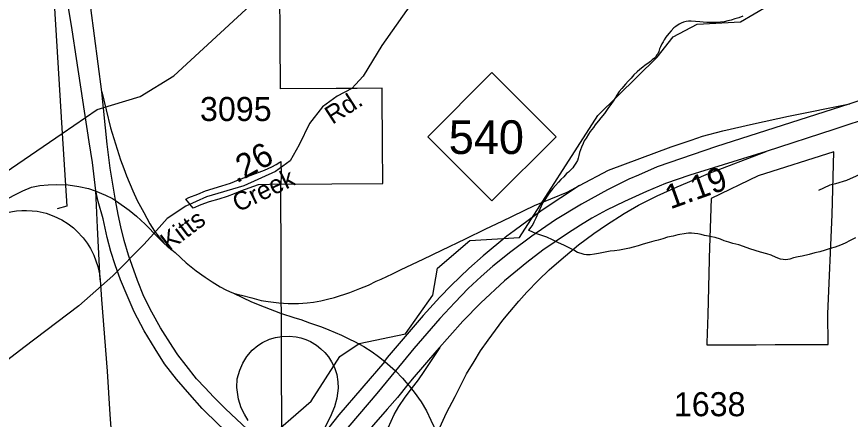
# Model space of a CAD drawing. Extents: x 2001466 to 2224147, y 644118 to 847247.
# Drawn here: x 2040042 to 2044369, y 766371 to 768463 of the extents above; entities that cross this region are included whole.
import ezdxf

# ---------------------------------------------------------------- set-up
doc = ezdxf.new("R2010")
doc.units = 0
for name, color, linetype in [('Exist Boundary Land Use Park Urban', 7, 'Continuous'), ('Exist Boundary Political City Limit New', 7, 'Continuous'), ('Exist Boundary Political City Limit New Hole', 7, 'Continuous'), ('Exist Hydrographic Creek Single Shore', 7, 'Continuous'), ('Exist Hydrographic Misc Water Feature', 7, 'Continuous'), ('Exist Road Non-System Type 51', 7, 'Continuous'), ('Exist Road Primary NC Service Mileage Hundredths English Label', 7, 'Continuous'), ('Exist Road Primary NC Shield CELL', 7, 'Continuous'), ('Exist Road Primary NC Shield Number Label', 7, 'Continuous'), ('Exist Road Primary NC UnDivided 4 Lane Attributed', 7, 'Continuous'), ('Exist Road Secondary Mileage Hundredths English Label', 7, 'Continuous'), ('Exist Road Secondary Type 51 Attributed', 7, 'Continuous'), ('Exist Road Secondary Type 51 Label', 7, 'Continuous'), ('Exist Road Secondary Type 51 Number Label', 7, 'Continuous'), ('Map Preparation Boundary City Limit Buffer Line', 7, 'Continuous'), ('Prop Road Primary Interstate Projected', 7, 'Continuous')]:
    doc.layers.add(name, color=color, linetype=linetype)

msp = doc.modelspace()

# ---------------------------------------------------------------- linework, layer by layer
at = {"layer": 'Exist Boundary Land Use Park Urban'}
for points in [[(2038745.8, 770059.5), (2038807.9, 769105.9), (2040208.9, 768988.5), (2040278.1, 767856.6)], [(2040278.1, 767856.6), (2040301.3, 767478.1), (2040252.5, 767465.2)]]:
    msp.add_lwpolyline(points, dxfattribs=at)
at = {"layer": 'Exist Boundary Political City Limit New'}
msp.add_lwpolyline([(2041413.2, 767593), (2041295.2, 767589.6), (2041203.4, 767556), (2041171.4, 767542.2), (2041134.9, 767528.9), (2041091.2, 767514.7), (2041040.9, 767500.7), (2040997.5, 767484.7), (2040957.1, 767468), (2040920.2, 767515.6), (2040935, 767523.9), (2040981.2, 767541.6), (2041022.5, 767557.9), (2041107.1, 767583.8), (2041150.8, 767598.7), (2041192.2, 767615.2), (2041328.1, 767664.8), (2041366.8, 767682.1), (2041387.8, 767694.5), (2041406.8, 767706.8), (2041412.6, 767711.2), (2041415.2, 767641.1), (2041413.2, 767593)], dxfattribs=at)
at = {"layer": 'Exist Boundary Political City Limit New Hole'}
msp.add_lwpolyline([(2044252.9, 766918.6), (2044274.1, 767435.1), (2044282.9, 767761.5), (2043891.2, 767636), (2043645.9, 767517.6), (2043637.1, 767210.1), (2043636.9, 767199.2), (2043629, 766913.4), (2043624.9, 766769.2), (2043624.2, 766757.7), (2043881, 766758.2), (2043979.2, 766759.8), (2044254.1, 766760.1), (2044252.9, 766918.6)], dxfattribs=at)
at = {"layer": 'Exist Hydrographic Creek Single Shore'}
msp.add_lwpolyline([(2040398.6, 765206.4), (2040538.1, 765337.2), (2041012.2, 766078.8), (2041320.1, 766246.4), (2041570.1, 766464.4), (2041719.2, 766697.6), (2041819, 766764.5), (2042060.2, 766815.3), (2042202.1, 767015.9), (2042226.1, 767156.4), (2042393.2, 767300.7), (2042651.1, 767315), (2043058.2, 767949.8), (2043366.2, 768251.9), (2043449.2, 768358.5), (2043574.1, 768424.9), (2043799, 768436.7), (2043940.1, 768519.1), (2044148, 768744.5), (2044364.1, 769068.2)], dxfattribs=at)
at = {"layer": 'Exist Hydrographic Misc Water Feature'}
for points in [[(2040278.1, 767856.6), (2040459.1, 767980.1), (2040683, 768047.6), (2040858.2, 768155.6), (2041341.1, 768605.1), (2041524.2, 768873.6), (2041615.2, 768963.7)], [(2043810.5, 768465.1), (2043790.6, 768457.1), (2043768.7, 768451.1), (2043750.8, 768445), (2043732.8, 768441), (2043714.7, 768436.9), (2043694.6, 768434.9), (2043670.7, 768432.9), (2043646.7, 768432.8), (2043624.7, 768432.8), (2043604.6, 768434.8), (2043588.6, 768436.8), (2043564.6, 768438.7), (2043542.7, 768440.6), (2043528.8, 768440.6), (2043516.7, 768438.6), (2043502.7, 768434.6), (2043490.8, 768428.6), (2043480.8, 768424.6), (2043462.7, 768412.5), (2043452.7, 768404.5), (2043438.9, 768390.4), (2043426.9, 768376.4), (2043410.9, 768356.5), (2043402.9, 768342.4), (2043396.9, 768332.4), (2043391, 768322.4), (2043383, 768306.4), (2043379.1, 768296.4), (2043375, 768282.4), (2043369, 768270.4), (2043363.1, 768262.3), (2043357.1, 768252.3), (2043353, 768248.3), (2043341.1, 768238.3), (2043331.1, 768230.3), (2043317.1, 768220.2), (2043303.2, 768210.3), (2043291.3, 768200.2), (2043277.2, 768188.2), (2043263.2, 768176.2), (2043245.2, 768160.1), (2043231.4, 768144.1), (2043215.4, 768128.1), (2043201.3, 768112.1), (2043183.5, 768090), (2043169.5, 768074), (2043157.4, 768056), (2043149.4, 768044), (2043137.5, 768024), (2043125.6, 768006), (2043113.5, 767992), (2043103.7, 767975.9), (2043093.6, 767959.9)], [(2043093.6, 767959.9), (2043073.8, 767937.9), (2043061.7, 767921.8), (2043051.8, 767909.8), (2043043.8, 767901.8), (2043035.8, 767887.8), (2043017.8, 767865.8), (2043009.8, 767851.8), (2042997.9, 767831.8), (2042988, 767817.7), (2042981.9, 767803.7), (2042973.9, 767785.7), (2042967.9, 767771.7), (2042964, 767757.7), (2042960.2, 767741.7), (2042956.1, 767727.7), (2042952.2, 767715.6), (2042944.2, 767701.6), (2042934.3, 767685.6), (2042928.2, 767677.6), (2042916.3, 767665.6), (2042906.2, 767655.6), (2042896.2, 767647.6), (2042882.2, 767631.6), (2042866.4, 767617.5), (2042854.3, 767603.5), (2042838.4, 767585.5), (2042824.4, 767569.5), (2042810.5, 767553.4), (2042798.6, 767535.4), (2042782.6, 767511.4), (2042774.6, 767499.4), (2042764.5, 767479.3), (2042756.5, 767463.3), (2042748.5, 767443.3), (2042736.6, 767415.3), (2042726.8, 767395.3), (2042720.7, 767383.3), (2042710.8, 767369.2), (2042698.9, 767353.2)], [(2037119, 767920.5), (2037242.1, 767881.8), (2037476.2, 767880.3), (2037626.1, 767808.3), (2037818.1, 767673.2), (2038126, 767558.6), (2039118.1, 767443.2), (2039235.2, 767486.7), (2039385.1, 767477.1), (2039485.1, 767425.8), (2039684, 767451.3), (2040278.1, 767856.6)], [(2042741, 767335.3), (2042725, 767341.3), (2042698.9, 767353.2)], [(2044396.5, 767314.4), (2044368.7, 767300.3), (2044342.8, 767286.3), (2044318.8, 767276.3), (2044290.7, 767266.2), (2044264.7, 767258.1), (2044238.9, 767250.1), (2044210.8, 767242), (2044184.9, 767236.1), (2044154.8, 767228), (2044118.9, 767217.9), (2044098.8, 767215.9), (2044074.8, 767209.9), (2044054.9, 767203.8), (2044035, 767199.7), (2044020.9, 767201.7), (2044006.9, 767203.7), (2043984.8, 767211.6), (2043958.8, 767223.6), (2043934.8, 767231.5), (2043902.8, 767239.5), (2043874.9, 767247.5), (2043846.8, 767257.4), (2043814.8, 767269.3), (2043790.8, 767277.3), (2043758.8, 767285.2), (2043738.9, 767291.2), (2043714.7, 767299.2), (2043694.6, 767307.1), (2043666.8, 767315), (2043648.7, 767319), (2043632.7, 767322.9), (2043612.8, 767326.9), (2043594.8, 767330.9), (2043576.7, 767334.9), (2043560.8, 767336.8), (2043544.8, 767338.8), (2043528.8, 767338.8), (2043516.7, 767336.8), (2043472.8, 767328.7), (2043448.8, 767322.6), (2043420.7, 767316.6), (2043394.9, 767308.5), (2043370.9, 767302.5), (2043348.9, 767296.4), (2043324.9, 767290.4), (2043293, 767280.3), (2043266.9, 767272.3), (2043240.9, 767266.2), (2043223, 767260.2), (2043197, 767254.2), (2043170.9, 767250.1), (2043144.9, 767246.1), (2043123, 767244), (2043087.1, 767237.9), (2043061, 767231.9), (2043040.9, 767229.9), (2043019, 767225.8), (2042998.9, 767225.8), (2042987, 767227.8), (2042971, 767231.7), (2042953, 767237.7), (2042933.1, 767249.7), (2042908.9, 767261.6), (2042881, 767275.6), (2042855, 767287.6), (2042822.8, 767303.5), (2042792.8, 767317.5), (2042762.9, 767327.4), (2042741, 767335.3)]]:
    msp.add_lwpolyline(points, dxfattribs=at)
at = {"layer": 'Exist Road Non-System Type 51'}
for points in [[(2044478.3, 770032.9), (2044302.9, 769987.9), (2044190.2, 769936.3), (2044119.4, 769865.5), (2043961.7, 769742.3), (2043852.3, 769673), (2043778.2, 769647.2), (2043673.6, 769639.2), (2043470.9, 769639.2), (2043372.7, 769648.9), (2043250.4, 769666.6), (2043173.2, 769672.2), (2043086.3, 769622.3), (2043009, 769530.5), (2042869, 769310.7), (2042759.6, 769146.4), (2042672.7, 769067.5), (2042561.6, 769001.5), (2042444.2, 768925.8), (2042275.2, 768752.7), (2042066, 768495), (2041937.2, 768313.8), (2041840.7, 768154.4), (2041799.9, 768110.2)], [(2044435.3, 767652.1), (2044429.2, 767648.5), (2044399, 767635.1), (2044348.5, 767612.2), (2044292.1, 767595.3), (2044262, 767587.9), (2044229.7, 767572.6), (2044203.4, 767559.1)], [(2040752.9, 767336.3), (2040701.3, 767279.9), (2040540.4, 767116.5), (2040363.4, 766960.3), (2040078.6, 766744.5), (2039974, 766663.1), (2039859.7, 766624.5), (2039748.7, 766606.8), (2039600.6, 766584.2), (2039376.9, 766568.1), (2039259.5, 766553.6)]]:
    msp.add_lwpolyline(points, dxfattribs=at)
at = {"layer": 'Exist Road Primary NC Shield CELL'}
msp.add_lwpolyline([(2042175.2, 767839.3), (2042508.2, 768172.3), (2042841.2, 767839.3), (2042508.2, 767506.3)], close=True, dxfattribs=at)
at = {"layer": 'Exist Road Primary NC UnDivided 4 Lane Attributed'}
for points in [[(2045849.8, 768387.1), (2045538.1, 768280), (2045261.7, 768187), (2045130.4, 768148.7), (2044493.6, 767945.4), (2044284, 767876), (2043932.3, 767762.7)], [(2045564.9, 768394.1), (2045498.2, 768374.7), (2045359.8, 768332.5), (2045308.8, 768316.8), (2044968.9, 768210.4), (2044634.8, 768098), (2044367.3, 768010.2)], [(2044367.3, 768010.2), (2043669.8, 767786.6), (2043492.6, 767726.9), (2043365.5, 767682.6), (2043269.1, 767640.3), (2043219, 767619.1), (2043108.1, 767563.4), (2042973.3, 767488.9), (2042838.6, 767407.1), (2042715.8, 767322.9), (2042607.5, 767241.2), (2042512.7, 767166.7), (2042452.9, 767112.5), (2042384.8, 767050.3), (2042315.6, 766978.3), (2042237.8, 766894.3), (2042103, 766739.6), (2042007.3, 766622.5)], [(2043932.3, 767762.7), (2043535.1, 767639.2), (2043409.1, 767595.9), (2043409.1, 767595.9), (2043310.7, 767555.3), (2043196.1, 767503.6), (2043102.5, 767457.4), (2043027, 767416.9), (2042968.4, 767379.2), (2042901.3, 767337.3), (2042773.4, 767250.6), (2042689.6, 767186.3), (2042573.7, 767090), (2042451.5, 766975.9), (2042357.8, 766880.1), (2042222.9, 766727.7), (2042095.3, 766579.3), (2042072, 766552.3)], [(2042007.3, 766622.5), (2041911.6, 766505.7), (2041720.1, 766282.4), (2041586.8, 766130.1), (2041531.8, 766063)], [(2042072, 766552.3), (2042017.7, 766484.9), (2041964.8, 766423.3), (2041622.4, 766030.2), (2041596.8, 765999.5)]]:
    msp.add_lwpolyline(points, dxfattribs=at)
at = {"layer": 'Exist Road Secondary Type 51 Attributed'}
msp.add_lwpolyline([(2041799.9, 768110.2), (2041781.1, 768090), (2041705.5, 768049.7), (2041629.9, 767994.2), (2041562.3, 767907.2), (2041507.6, 767797.7), (2041460.9, 767713.9), (2041385.3, 767659.2), (2041221.1, 767584.3), (2041026.4, 767526.3), (2040920.2, 767478), (2040823.6, 767413.6), (2040753.8, 767337.3)], dxfattribs=at)
at = {"layer": 'Map Preparation Boundary City Limit Buffer Line'}
for points in [[(2041413.2, 767593), (2041941.6, 767596.1), (2041941.5, 767634.7), (2041940.6, 767763.4), (2041940.1, 767847.8), (2041939.8, 767901.2), (2041939.5, 767954.7), (2041938.9, 768051.4), (2041938.6, 768091.1), (2041808.5, 768090.3), (2041761.8, 768090.2), (2041700.1, 768089.7), (2041410.6, 768088), (2041405.8, 768865.6), (2040179.1, 768954), (2040064.1, 768962.6), (2040071.9, 770000), (2040073.1, 770160.8), (2040074, 770276.2)], [(2044252.9, 766918.6), (2044274.1, 767435.1), (2044282.9, 767761.5), (2043891.2, 767636), (2043645.9, 767517.6), (2043637.1, 767210.1), (2043636.9, 767199.2), (2043629, 766913.4), (2043624.9, 766769.2), (2043624.2, 766757.7), (2043881, 766758.2), (2043979.2, 766759.8), (2044254.1, 766760.1), (2044252.9, 766918.6)], [(2041413.2, 767593), (2041295.2, 767589.6), (2041203.4, 767556), (2041171.4, 767542.2), (2041134.9, 767528.9), (2041091.2, 767514.7), (2041040.9, 767500.7), (2040997.5, 767484.7), (2040957.1, 767468), (2040920.2, 767515.6), (2040935, 767523.9), (2040981.2, 767541.6), (2041022.5, 767557.9), (2041107.1, 767583.8), (2041150.8, 767598.7), (2041192.2, 767615.2), (2041328.1, 767664.8), (2041366.8, 767682.1), (2041387.8, 767694.5), (2041406.8, 767706.8), (2041412.6, 767711.2), (2041415.2, 767641.1), (2041413.2, 767593)], [(2042361.2, 764843.3), (2040430.6, 765292.2), (2040529.9, 765383.8), (2040675.4, 765333.5), (2040702.4, 765588.7), (2040699.5, 765630.1), (2040754.1, 765694), (2040815.2, 765761.6), (2040878.2, 765827.4), (2040943.1, 765891.3), (2041009.8, 765953.4), (2041078.2, 766013.4), (2041148.4, 766071.6), (2041220.1, 766127.6), (2041293.6, 766181.6), (2041368.5, 766233.4), (2041417.6, 766265.8), (2041414.6, 767185.9), (2041413.2, 767593)]]:
    msp.add_lwpolyline(points, dxfattribs=at)
at = {"layer": 'Prop Road Primary Interstate Projected'}
for points in [[(2040483.6, 768073.4), (2040427.3, 768509.9), (2040305.6, 769300.6), (2040094.9, 770722.9)], [(2040452.1, 767558.2), (2040435.6, 767704.8), (2040417.5, 767813.5), (2040351.5, 768245.6), (2040330.1, 768393.9), (2039943.5, 770716.8)], [(2040554.4, 767508.9), (2040526.1, 767675.2), (2040510.7, 767799.9), (2040483.6, 768073.4)], [(2040483.6, 768073.4), (2040528.8, 767885), (2040580.2, 767719.9), (2040597.2, 767673.5), (2040611.7, 767636.4), (2040644.8, 767558.2), (2040667.4, 767507.5), (2040701.2, 767446.2), (2040733.5, 767387.4), (2040757.4, 767349.3), (2040805.4, 767286.8)], [(2042964, 767586.3), (2043114.4, 767665), (2043438.4, 767787.5), (2043542.5, 767822.2), (2043600.9, 767841.6), (2043706.8, 767869.3), (2043866, 767906.1), (2044048.5, 767946.9), (2044367.3, 768010.2)], [(2042221.5, 766291.1), (2042273, 766404.6), (2042317, 766489.5), (2042343.3, 766542.1), (2042376.5, 766606.5), (2042416.6, 766671.9), (2042449.8, 766726.6), (2042489.5, 766782.5), (2042526.3, 766834.1), (2042564.8, 766885.8), (2042600.7, 766929.6), (2042648.9, 766985.6), (2042690.6, 767032), (2042751, 767094), (2042805.7, 767147.5), (2042867.2, 767202.1), (2042957.4, 767277.3), (2043037.3, 767336.7), (2043104.2, 767382.3), (2043194.5, 767441.2), (2043269.1, 767483.8), (2043366.3, 767532.3), (2043470.5, 767579.7), (2043556.8, 767614.9), (2043633.4, 767648.6), (2043932.3, 767762.7)], [(2039099.4, 766790.9), (2039237.4, 766936.6), (2039381, 767056.7), (2039496.6, 767157.1), (2039609.7, 767250.2), (2039704.8, 767323.6), (2039799.9, 767389.9), (2039873.4, 767441.7), (2039961.3, 767500.7), (2040073.2, 767558.8), (2040119.1, 767577.4), (2040162.5, 767586.1), (2040205.9, 767589.8), (2040249.2, 767591.1), (2040309.6, 767588.6), (2040364.9, 767580.2), (2040414.1, 767570.6), (2040448.9, 767557.4)], [(2041167.4, 767027), (2041184.8, 767021.8), (2041208.6, 767016.4), (2041262.5, 767001.6), (2041310.1, 766989), (2041347, 766982.6), (2041402, 766976.3), (2041450.6, 766973.1), (2041468.9, 766972.6), (2041504.1, 766973.3), (2041548.9, 766975.5), (2041582.6, 766979.9), (2041620, 766987.2), (2041655.2, 766995.3), (2041691.1, 767004.1), (2041771.2, 767030), (2041822.2, 767050.4), (2041867.4, 767068.6), (2041908.2, 767088.2), (2041932.9, 767099.9), (2041992.4, 767127.5), (2042036.8, 767149.1), (2042151, 767203), (2042247.7, 767250.4), (2042370.6, 767309.2), (2042477.6, 767360.3), (2042562.4, 767399.8), (2042730.3, 767481.1), (2042899.3, 767550.5), (2042964, 767586.3)], [(2042964, 767586.3), (2042768.6, 767457.8), (2042623.4, 767351), (2042586, 767323), (2042462.8, 767221), (2042387.9, 767154.7), (2042297.5, 767066.9), (2042238.8, 767005.9), (2042152.4, 766910.2), (2042037.5, 766776.2), (2041965.4, 766691.8), (2041950.6, 766673.3)], [(2040448.9, 767557.4), (2040502.5, 767535.8), (2040538.5, 767517.8), (2040560.1, 767504.6)], [(2041351.2, 766111), (2041194.9, 766247.1), (2041091.3, 766342.3), (2041004.3, 766427.1), (2040940.1, 766499.6), (2040871.8, 766580.3), (2040809.6, 766659), (2040759.9, 766737.6), (2040702.9, 766831), (2040651.1, 766929.6), (2040614.3, 767014.8), (2040580.9, 767094.9), (2040552.5, 767173.4), (2040530.7, 767243.6), (2040511.4, 767316), (2040490, 767413.2), (2040465.3, 767502.2), (2040452.1, 767558.2)], [(2040474.5, 767095.6), (2040460.3, 767367.1), (2040452.1, 767558.2)], [(2041477.5, 766109.7), (2041387.9, 766188.4), (2041263.4, 766295.2), (2041183, 766371.2), (2041125.5, 766426), (2041063.8, 766487.7), (2041019.4, 766535.3), (2040975, 766580.7), (2040920.9, 766649.9), (2040878.7, 766706.2), (2040852.7, 766746.2), (2040788.7, 766846.5), (2040742.9, 766927.3), (2040701.6, 767009.7), (2040669.6, 767092.1), (2040640.6, 767170), (2040622.7, 767223.8), (2040599.9, 767300.9), (2040582.9, 767371.6), (2040569, 767435.8), (2040554.4, 767508.9)], [(2040560.1, 767504.6), (2040625, 767457.8), (2040663.4, 767426.6), (2040707.8, 767384.6), (2040773.5, 767317.1), (2040805.4, 767286.8)], [(2039822.5, 767369.6), (2039892.7, 767407.3), (2039921.4, 767420.1), (2039950, 767432.2), (2039984.8, 767443.5), (2040019.5, 767450.3), (2040041.1, 767453.7), (2040069.1, 767456), (2040092.9, 767456), (2040121.4, 767454.6), (2040148, 767452.8), (2040194.2, 767441.3), (2040235.1, 767426.8), (2040275.4, 767407.3), (2040309.4, 767385.9), (2040335.9, 767365.1), (2040353.5, 767349.4), (2040385.9, 767314.8), (2040406.9, 767286), (2040425.2, 767259), (2040442.6, 767224.2), (2040463.4, 767165.5), (2040471.7, 767127.4), (2040474.5, 767095.6)], [(2040805.4, 767286.8), (2040822, 767271.2), (2040837.5, 767257.7), (2040864.5, 767237)], [(2040864.5, 767237), (2040921.5, 767184.8), (2040974.1, 767141.7), (2041020.6, 767109.3), (2041056.5, 767085.1), (2041097.7, 767059.7), (2041127.6, 767044.4), (2041146.7, 767034.5), (2041167.4, 767027)], [(2040474.5, 767095.6), (2040482.1, 766993.5), (2040511.6, 766620.9), (2040525.7, 766396.6), (2040528.4, 766348.5), (2040543.2, 766165.7), (2040553.1, 766056.8), (2040563, 765989.9)], [(2041167.4, 767027), (2041261.4, 766980.6), (2041325.9, 766955.6), (2041411.4, 766922.7), (2041486.3, 766897.7), (2041516.6, 766889.8), (2041562.2, 766872.3), (2041623.1, 766851.5), (2041662.4, 766835.2), (2041727.2, 766807.9), (2041770, 766787.9), (2041795.6, 766775.3), (2041843.1, 766749.1), (2041886.2, 766721.1), (2041920.3, 766697.7), (2041952.9, 766671.9), (2041980.9, 766647.7), (2042007.3, 766622.5)], [(2041242.9, 766364), (2041223.7, 766398), (2041207.4, 766430.5), (2041192.7, 766474.8), (2041183.8, 766536.8), (2041186.7, 766581.2), (2041199.6, 766626.1), (2041215.8, 766662.4), (2041236.7, 766697.9), (2041264.5, 766729.5), (2041293, 766754.2), (2041318.5, 766769.6), (2041354.8, 766787.3), (2041384.9, 766796.6), (2041418.8, 766802), (2041455.9, 766803.5), (2041491.8, 766800), (2041517.1, 766794.4), (2041542.8, 766785.2), (2041566.2, 766775.4), (2041597.3, 766756.7), (2041621, 766737.3), (2041640.8, 766718.3), (2041659.6, 766696.2), (2041675.9, 766669.8), (2041691.5, 766639.5), (2041703.1, 766603.8), (2041708.6, 766566.5), (2041710.1, 766532.4), (2041703.1, 766480), (2041692.2, 766435.7), (2041668.2, 766381.4), (2041603.3, 766253.7)], [(2042090.7, 766530), (2042127.8, 766575.4), (2042156.1, 766618.6), (2042240.6, 766744.8)], [(2041952.9, 766671.9), (2041713.1, 766395), (2041603.3, 766253.7)], [(2042007.3, 766622.5), (2042043.9, 766585.4), (2042063.6, 766562.7), (2042072, 766552.3)], [(2041990, 765790.1), (2041965.3, 765844.6), (2041950.6, 765890.1), (2041937.6, 765947), (2041929.6, 765998.5), (2041926.7, 766040), (2041926.9, 766092.3), (2041930.3, 766145), (2041938.3, 766199.6), (2041946.6, 766249), (2041956.7, 766291.8), (2041969.4, 766326.3), (2042001.7, 766396), (2042025.8, 766437.6), (2042058, 766486.8), (2042090.7, 766530)], [(2042072, 766552.3), (2042079.6, 766544.1), (2042090.7, 766530)], [(2042090.7, 766530), (2042104.8, 766511.4), (2042141.1, 766462), (2042169.3, 766414.5), (2042191.7, 766366.9), (2042206.5, 766334.2), (2042221.5, 766291.1)]]:
    msp.add_lwpolyline(points, dxfattribs=at)

# ---------------------------------------------------------------- texts
at = {"layer": 'Exist Road Primary NC Service Mileage Hundredths English Label'}
msp.add_text('1.19', height=125, rotation=19.7609, dxfattribs=at).set_placement((2043434.8, 767461.3))
at = {"layer": 'Exist Road Primary NC Shield Number Label'}
msp.add_text('540', height=175, dxfattribs=at).set_placement((2042284.4, 767749.6))
at = {"layer": 'Exist Road Secondary Mileage Hundredths English Label'}
msp.add_text('.26', height=125, rotation=29.1058, dxfattribs=at).set_placement((2041182.4, 767595.3))
at = {"layer": 'Exist Road Secondary Type 51 Label'}
for s, rotation, p in [('Rd.', 32.8244, (2041680.6, 767900.8)), ('Creek', 25.5843, (2041190.3, 767445.6)), ('Kitts', 36.98, (2040833, 767242.5))]:
    msp.add_text(s, height=95, rotation=rotation, dxfattribs=at).set_placement(p)
at = {"layer": 'Exist Road Secondary Type 51 Number Label'}
for s, p in [('3095', (2040993.2, 767920.8)), ('1638', (2043453, 766387))]:
    msp.add_text(s, height=125, dxfattribs=at).set_placement(p)

doc.saveas('drawing.dxf')
